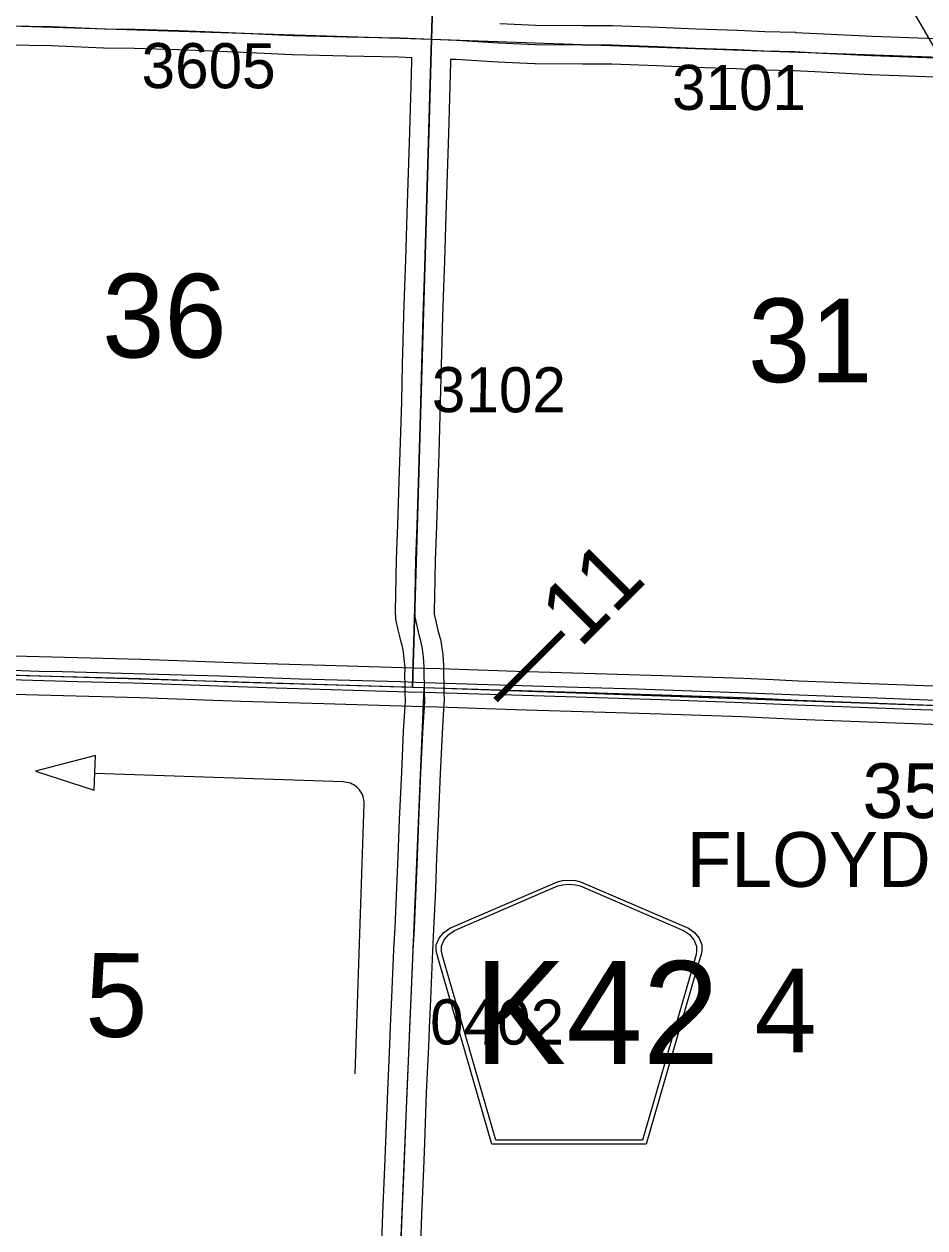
# Model space of a CAD drawing. Extents: x -157.2 to -99.3, y 12.2 to 46.2.
# Drawn here: x -139.201 to -137.802, y 34.143 to 36.013 of the extents above; entities that cross this region are included whole.
import ezdxf

# ---------------------------------------------------------------- set-up
doc = ezdxf.new("R2010")
doc.units = 0
for name, color, linetype in [('tdCoDirctArrow', 7, 'Continuous'), ('tdCoDivCarto', 7, 'Continuous'), ('tdCoPipe', 7, 'Continuous'), ('tdCoPriCL', 7, 'Continuous'), ('tdCoPriDiv', 7, 'Continuous'), ('tdCoSecRdNmbr', 7, 'Continuous'), ('tdCoSecRteBand', 7, 'Continuous'), ('tdCoSecRteCL', 7, 'Continuous'), ('tdCoSectLine', 7, 'Continuous'), ('tdCoSectLinePart', 7, 'Continuous'), ('tdCoSectNmbr', 7, 'Continuous'), ('tdCoShieldCoRteHrd', 7, 'Continuous'), ('tdCoStrucSecCoName', 7, 'Continuous'), ('tdCoStrucSecFHWANum', 7, 'Continuous'), ('tdCoSurfAsphalt', 7, 'Continuous'), ('tdCoSurfGravel', 7, 'Continuous'), ('tdCoTwpBndryShd', 7, 'Continuous'), ('tdStHwyPriRefPost1', 7, 'Continuous')]:
    doc.layers.add(name, color=color, linetype=linetype)

msp = doc.modelspace()

# ---------------------------------------------------------------- linework, layer by layer
at = {"layer": 'tdCoDirctArrow'}
msp.add_lwpolyline([(-139.0904, 34.8771), (-139.1836, 34.8528), (-139.0926, 34.8232)], close=True, dxfattribs=at)
msp.add_lwpolyline([(-138.687, 34.3829), (-138.6731, 34.8021), (-138.6732, 34.8057), (-138.6735, 34.8079), (-138.674, 34.8108), (-138.6749, 34.8136), (-138.6759, 34.8163), (-138.6772, 34.8189), (-138.6787, 34.8214), (-138.6805, 34.8237), (-138.6824, 34.8259), (-138.6845, 34.8279), (-138.6868, 34.8297), (-138.6893, 34.8313), (-138.6918, 34.8327), (-138.6945, 34.8339), (-138.6973, 34.8348), (-138.7001, 34.8354), (-138.703, 34.8358), (-138.706, 34.836), (-139.0915, 34.8493)], dxfattribs=at)
at = {"layer": 'tdCoDivCarto'}
for points in [[(-140.0781, 35.0213), (-140.0173, 35.0191), (-139.891, 35.0167), (-139.7976, 35.0137), (-139.657, 35.008), (-139.603, 35.0068), (-139.4442, 35.0026), (-139.3399, 34.9989), (-139.2583, 34.9962), (-139.1184, 34.9918), (-139.0319, 34.99), (-138.8097, 34.9824), (-138.6045, 34.9762), (-138.5794, 34.9755), (-138.4099, 34.9705), (-138.2119, 34.9639), (-138.0985, 34.9602), (-138.0008, 34.956), (-137.9039, 34.952), (-137.8087, 34.9486), (-137.7236, 34.9461), (-137.6053, 34.9419), (-137.5633, 34.9404)], [(-140.0781, 35.0213), (-140.0173, 35.0191), (-139.891, 35.0167), (-139.7976, 35.0137), (-139.657, 35.008), (-139.603, 35.0068), (-139.4442, 35.0026), (-139.3399, 34.9989), (-139.2583, 34.9962), (-139.1184, 34.9918), (-139.0319, 34.99), (-138.8097, 34.9824), (-138.6045, 34.9762), (-138.5794, 34.9755), (-138.4099, 34.9705), (-138.2119, 34.9639), (-138.0985, 34.9602), (-138.0008, 34.956), (-137.9039, 34.952), (-137.8087, 34.9486), (-137.7236, 34.9461), (-137.6053, 34.9419), (-137.5633, 34.9404)], [(-138.5798, 34.9902), (-138.6174, 34.9914), (-138.7738, 34.9958), (-138.8966, 35.0003), (-138.9755, 35.0022), (-139.1425, 35.0069), (-139.1785, 35.0077), (-139.2621, 35.0106), (-139.3541, 35.0143), (-139.4517, 35.0175), (-139.5797, 35.021), (-139.6023, 35.0216), (-139.7338, 35.0254), (-139.8769, 35.0308), (-140.0527, 35.0355), (-140.0777, 35.0362)], [(-138.5798, 34.9902), (-138.6174, 34.9914), (-138.7738, 34.9958), (-138.8966, 35.0003), (-138.9755, 35.0022), (-139.1425, 35.0069), (-139.1785, 35.0077), (-139.2621, 35.0106), (-139.3541, 35.0143), (-139.4517, 35.0175), (-139.5797, 35.021), (-139.6023, 35.0216), (-139.7338, 35.0254), (-139.8769, 35.0308), (-140.0527, 35.0355), (-140.0777, 35.0362)], [(-138.5796, 34.9902), (-138.5798, 34.9902)], [(-138.5796, 34.9902), (-138.5798, 34.9902)], [(-138.4619, 34.9863), (-138.4811, 34.9869), (-138.5796, 34.9902)], [(-138.4619, 34.9863), (-138.4811, 34.9869), (-138.5796, 34.9902)], [(-138.4283, 34.9853), (-138.4619, 34.9863)], [(-138.4283, 34.9853), (-138.4619, 34.9863)], [(-137.5623, 34.9546), (-137.6017, 34.9561), (-137.6917, 34.9591), (-137.798, 34.963), (-137.8764, 34.9662), (-137.9975, 34.9707), (-138.0766, 34.9741), (-138.1787, 34.9778), (-138.249, 34.98), (-138.3775, 34.9837), (-138.4283, 34.9853)], [(-137.5623, 34.9546), (-137.6017, 34.9561), (-137.6917, 34.9591), (-137.798, 34.963), (-137.8764, 34.9662), (-137.9975, 34.9707), (-138.0766, 34.9741), (-138.1787, 34.9778), (-138.249, 34.98), (-138.3775, 34.9837), (-138.4283, 34.9853)]]:
    msp.add_lwpolyline(points, dxfattribs=at)
at = {"layer": 'tdCoPipe'}
msp.add_lwpolyline([(-139.4195, 38.0502), (-138.4476, 37.1467), (-138.0241, 36.3829), (-137.6791, 35.7892), (-137.4645, 35.7961), (-137.3534, 35.3976)], dxfattribs=at)
at = {"layer": 'tdCoPriCL'}
msp.add_lwpolyline([(-139.2583, 35.003), (-139.0208, 34.9969), (-138.8633, 34.9912), (-138.7349, 34.9876), (-138.6787, 34.9859), (-138.5805, 34.9825), (-138.4625, 34.979), (-138.4289, 34.9779), (-138.211, 34.9714), (-138.085, 34.9672), (-138.0393, 34.9649), (-137.9996, 34.963), (-137.8886, 34.9591), (-137.8047, 34.956), (-137.7344, 34.9533)], dxfattribs=at)
at = {"layer": 'tdCoPriDiv'}
for points in [[(-139.2573, 35.033), (-139.0199, 35.0269), (-138.8623, 35.0212), (-138.734, 35.0175), (-138.5788, 35.0129), (-138.5558, 35.012), (-138.4367, 35.0081), (-138.21, 35.0014), (-138.0838, 34.9971), (-138.0378, 34.9949), (-137.9983, 34.993), (-137.8875, 34.989), (-137.8035, 34.9859), (-137.7333, 34.9832)], [(-137.7354, 34.9233), (-137.8058, 34.926), (-137.8897, 34.9291), (-138.0008, 34.933), (-138.0863, 34.9372), (-138.2119, 34.9414), (-138.4386, 34.9482), (-138.558, 34.952), (-138.5809, 34.9529), (-138.7358, 34.9576), (-138.8642, 34.9612), (-139.0217, 34.9669), (-139.2593, 34.973)]]:
    msp.add_lwpolyline(points, dxfattribs=at)
at = {"layer": 'tdCoSecRteBand'}
for points in [[(-138.4623, 36.0141), (-138.4064, 36.0115), (-138.3338, 36.011), (-138.2881, 36.011), (-138.2875, 36.011), (-138.287, 36.011), (-138.2162, 36.0085), (-138.2161, 36.0085), (-138.2159, 36.0085), (-138.1576, 36.0058), (-138.093, 36.0036), (-138.0928, 36.0036), (-138.0926, 36.0036), (-138.051, 36.0016), (-138.0039, 36.0004), (-138.0035, 36.0004), (-138.0031, 36.0003), (-137.9702, 35.9986), (-137.8838, 35.9944), (-137.7844, 35.9905)], [(-138.6457, 34.1208), (-138.6442, 34.1657), (-138.6442, 34.1659), (-138.6442, 34.1661), (-138.641, 34.2375), (-138.6395, 34.2773), (-138.6395, 34.2773), (-138.6395, 34.2773), (-138.6365, 34.3562), (-138.6365, 34.3563), (-138.6365, 34.3565), (-138.6333, 34.4276), (-138.6324, 34.4563), (-138.6323, 34.4565), (-138.6323, 34.4567), (-138.6301, 34.5013), (-138.6269, 34.5759), (-138.6269, 34.576), (-138.6269, 34.5761), (-138.6252, 34.6098), (-138.6222, 34.6723), (-138.6205, 34.7207), (-138.6205, 34.7207), (-138.6205, 34.7208), (-138.6183, 34.777), (-138.6183, 34.7771), (-138.6183, 34.7772), (-138.6148, 34.8514), (-138.612, 34.9142), (-138.612, 34.9144), (-138.612, 34.9147), (-138.6091, 34.9616), (-138.6093, 34.975), (-138.6095, 34.9819), (-138.6096, 34.9896), (-138.6098, 34.999), (-138.6098, 34.9993), (-138.6098, 34.9997), (-138.6097, 35.0137), (-138.6108, 35.0271), (-138.6123, 35.0383), (-138.6137, 35.0462), (-138.6165, 35.0568), (-138.6166, 35.0572), (-138.6168, 35.0576), (-138.6207, 35.0742), (-138.6208, 35.0745), (-138.6209, 35.0749), (-138.6233, 35.0865), (-138.6238, 35.0887), (-138.6239, 35.091), (-138.6244, 35.0999), (-138.6245, 35.1011), (-138.6245, 35.1022), (-138.624, 35.1259), (-138.624, 35.1259), (-138.624, 35.1259), (-138.6227, 35.1817), (-138.6227, 35.1818), (-138.6227, 35.182), (-138.621, 35.2352), (-138.6183, 35.3193), (-138.6183, 35.3194), (-138.6183, 35.3194), (-138.6173, 35.3477), (-138.6148, 35.427), (-138.6134, 35.4851), (-138.6134, 35.4851), (-138.6134, 35.4851), (-138.6124, 35.5208), (-138.6116, 35.5606), (-138.6116, 35.5609), (-138.6116, 35.5612), (-138.6099, 35.606), (-138.6084, 35.6471), (-138.6062, 35.7188), (-138.6062, 35.7188), (-138.6037, 35.7982), (-138.6037, 35.7982), (-138.6037, 35.7982), (-138.6023, 35.8453), (-138.6023, 35.8453), (-138.6023, 35.8453), (-138.6005, 35.8997), (-138.5991, 35.9549), (-138.5989, 35.9604), (-138.5989, 35.9608), (-138.6194, 35.9616), (-138.7007, 35.9631), (-138.7008, 35.9631), (-138.7009, 35.9631), (-138.7845, 35.9653), (-138.7849, 35.9653), (-138.7852, 35.9653), (-138.861, 35.969), (-138.9215, 35.9715), (-138.9619, 35.973), (-139.0302, 35.9754), (-139.0769, 35.9756), (-139.0775, 35.9756), (-139.0781, 35.9757), (-139.1593, 35.9794), (-139.2262, 35.9806)], [(-137.7862, 35.9305), (-137.8863, 35.9345), (-137.8864, 35.9345), (-137.8866, 35.9345), (-137.9731, 35.9387), (-137.9732, 35.9387), (-137.9732, 35.9387), (-138.0059, 35.9404), (-138.0528, 35.9416), (-138.0532, 35.9416), (-138.0535, 35.9416), (-138.0952, 35.9436), (-138.1599, 35.9458), (-138.16, 35.9458), (-138.1602, 35.9458), (-138.2185, 35.9485), (-138.2886, 35.951), (-138.3339, 35.951), (-138.334, 35.951), (-138.3341, 35.951), (-138.4074, 35.9515), (-138.408, 35.9515), (-138.4086, 35.9515), (-138.4653, 35.9542), (-138.4654, 35.9542), (-138.4656, 35.9542), (-138.531, 35.9579), (-138.539, 35.9583), (-138.5391, 35.9534), (-138.5391, 35.9533), (-138.5391, 35.9533), (-138.5406, 35.8981), (-138.5406, 35.898), (-138.5406, 35.8979), (-138.5423, 35.8434), (-138.5438, 35.7963), (-138.5462, 35.7169), (-138.5485, 35.6452), (-138.5485, 35.6451), (-138.5485, 35.645), (-138.5499, 35.6038), (-138.5499, 35.6038), (-138.5499, 35.6038), (-138.5517, 35.5592), (-138.5524, 35.5195), (-138.5524, 35.5194), (-138.5524, 35.5193), (-138.5534, 35.4835), (-138.5549, 35.4254), (-138.5549, 35.4253), (-138.5549, 35.4252), (-138.5573, 35.3458), (-138.5573, 35.3457), (-138.5573, 35.3457), (-138.5583, 35.3174), (-138.561, 35.2333), (-138.561, 35.2333), (-138.561, 35.2333), (-138.5628, 35.1802), (-138.564, 35.1246), (-138.5645, 35.1021), (-138.5642, 35.0967), (-138.5623, 35.0877), (-138.5585, 35.072), (-138.5554, 35.0606), (-138.5551, 35.0593), (-138.5548, 35.0579), (-138.5531, 35.0481), (-138.553, 35.0475), (-138.5529, 35.047), (-138.5512, 35.0344), (-138.5511, 35.0335), (-138.551, 35.0327), (-138.5498, 35.0172), (-138.5497, 35.0159), (-138.5497, 35.0146), (-138.5498, 34.9997), (-138.5496, 34.9907), (-138.5495, 34.983), (-138.5494, 34.976), (-138.5491, 34.9614), (-138.5491, 34.9603), (-138.5492, 34.9591), (-138.5521, 34.9112), (-138.5549, 34.8487), (-138.5549, 34.8487), (-138.5549, 34.8487), (-138.5583, 34.7745), (-138.5606, 34.7185), (-138.5623, 34.6699), (-138.5623, 34.6698), (-138.5623, 34.6696), (-138.5652, 34.607), (-138.5653, 34.6069), (-138.5653, 34.6068), (-138.567, 34.5732), (-138.5702, 34.4986), (-138.5702, 34.4985), (-138.5702, 34.4984), (-138.5724, 34.454), (-138.5734, 34.4254), (-138.5734, 34.4252), (-138.5734, 34.425), (-138.5766, 34.3539), (-138.5795, 34.2751), (-138.581, 34.2351), (-138.581, 34.235), (-138.581, 34.2349), (-138.5842, 34.1636), (-138.5857, 34.1186)]]:
    msp.add_lwpolyline(points, dxfattribs=at)
at = {"layer": 'tdCoSecRteCL'}
for points in [[(-138.5682, 35.9896), (-138.5678, 36.0039), (-138.5656, 36.0762)], [(-139.2271, 36.0106), (-139.1583, 36.0093), (-139.0767, 36.0056), (-139.0296, 36.0054), (-138.9608, 36.0029), (-138.9204, 36.0015), (-138.8597, 35.999), (-138.7837, 35.9953), (-138.7001, 35.9931), (-138.6185, 35.9916), (-138.5682, 35.9896)], [(-138.6157, 34.1196), (-138.6142, 34.1647), (-138.611, 34.2362), (-138.6095, 34.2762), (-138.6066, 34.3551), (-138.6034, 34.4264), (-138.6024, 34.4552), (-138.6001, 34.4999), (-138.5969, 34.5746), (-138.5952, 34.6084), (-138.5923, 34.671), (-138.5905, 34.7196), (-138.5883, 34.7758), (-138.5849, 34.85), (-138.5821, 34.9128), (-138.5791, 34.9609), (-138.5794, 34.9755), (-138.5795, 34.9825), (-138.5796, 34.9902), (-138.5798, 34.9995), (-138.5797, 35.0148), (-138.5809, 35.0303), (-138.5826, 35.0429), (-138.5844, 35.0528), (-138.5876, 35.0646), (-138.5915, 35.0811), (-138.594, 35.0927), (-138.5945, 35.1016), (-138.594, 35.1253), (-138.5928, 35.181), (-138.591, 35.2343), (-138.5883, 35.3184), (-138.5873, 35.3467), (-138.5849, 35.4261), (-138.5834, 35.4843), (-138.5824, 35.5201), (-138.5817, 35.56), (-138.5799, 35.6049), (-138.5784, 35.6461), (-138.5762, 35.7179), (-138.5738, 35.7973), (-138.5723, 35.8444), (-138.5706, 35.8989), (-138.5691, 35.9541), (-138.5682, 35.9896)], [(-138.5682, 35.9896), (-138.5295, 35.9879), (-138.4639, 35.9842), (-138.4072, 35.9815), (-138.3339, 35.981), (-138.2881, 35.981), (-138.2173, 35.9785), (-138.1588, 35.9758), (-138.094, 35.9736), (-138.0521, 35.9716), (-138.0047, 35.9704), (-137.9717, 35.9687), (-137.8851, 35.9645), (-137.785, 35.9605), (-137.7108, 35.9605), (-137.677, 35.9595), (-137.6348, 35.9576), (-137.5879, 35.9546), (-137.5288, 35.9531)]]:
    msp.add_lwpolyline(points, dxfattribs=at)
at = {"layer": 'tdCoSectLine'}
for points in [[(-138.5686, 35.9896), (-138.5381, 36.9863)], [(-139.5655, 36.0211), (-138.5686, 35.9896)], [(-138.5981, 34.9835), (-138.5686, 35.9896)], [(-138.5686, 35.9896), (-137.5292, 35.9531)], [(-139.5834, 35.0133), (-138.5981, 34.9835)], [(-138.5981, 34.9835), (-138.5799, 34.9829)], [(-138.6234, 33.9456), (-138.5799, 34.9829)], [(-138.5799, 34.9829), (-137.5696, 34.9474)]]:
    msp.add_lwpolyline(points, dxfattribs=at)
at = {"layer": 'tdCoSectLinePart'}
for points in [[(-139.5731, 35.013), (-138.6105, 34.9838)], [(-138.5505, 34.9819), (-137.5932, 34.9482)]]:
    msp.add_lwpolyline(points, dxfattribs=at)
at = {"layer": 'tdCoShieldCoRteHrd'}
for points in [[(-138.4746, 34.2735), (-138.5565, 34.5564), (-138.5604, 34.5696), (-138.5611, 34.5755), (-138.5611, 34.5833), (-138.5569, 34.5936), (-138.5496, 34.6021), (-138.54, 34.6088), (-138.3728, 34.6811), (-138.3653, 34.6828), (-138.3548, 34.6837), (-138.3444, 34.6828), (-138.3369, 34.6811), (-138.1696, 34.6088), (-138.16, 34.6021), (-138.1528, 34.5936), (-138.1485, 34.5833), (-138.1485, 34.5755), (-138.1493, 34.5696), (-138.1531, 34.5564), (-138.2351, 34.2735)], [(-138.4687, 34.2799), (-138.5485, 34.5551), (-138.5522, 34.5678), (-138.5529, 34.5734), (-138.5529, 34.5809), (-138.5488, 34.5908), (-138.5418, 34.599), (-138.5326, 34.6054), (-138.3721, 34.6748), (-138.3648, 34.6764), (-138.3548, 34.6773), (-138.3448, 34.6764), (-138.3376, 34.6748), (-138.177, 34.6054), (-138.1678, 34.599), (-138.1609, 34.5908), (-138.1568, 34.5809), (-138.1568, 34.5734), (-138.1575, 34.5678), (-138.1612, 34.5551), (-138.2409, 34.2799)]]:
    msp.add_lwpolyline(points, close=True, dxfattribs=at)
at = {"layer": 'tdCoSurfAsphalt'}
for points in [[(-139.2271, 36.0106), (-139.1583, 36.0093), (-139.0767, 36.0056), (-139.0296, 36.0054), (-138.9608, 36.0029), (-138.9204, 36.0015), (-138.8597, 35.999), (-138.7837, 35.9953), (-138.7001, 35.9931), (-138.6185, 35.9916), (-138.5682, 35.9896), (-138.5295, 35.9879), (-138.4639, 35.9842), (-138.4072, 35.9815), (-138.3339, 35.981), (-138.2881, 35.981), (-138.2173, 35.9785), (-138.1588, 35.9758), (-138.094, 35.9736), (-138.0521, 35.9716), (-138.0047, 35.9704), (-137.9717, 35.9687), (-137.8851, 35.9645), (-137.785, 35.9605)], [(-138.6157, 34.1196), (-138.6142, 34.1647), (-138.611, 34.2362), (-138.6095, 34.2762), (-138.6066, 34.3551), (-138.6034, 34.4264), (-138.6024, 34.4552), (-138.6001, 34.4999), (-138.5969, 34.5746), (-138.5952, 34.6084), (-138.5923, 34.671), (-138.5905, 34.7196), (-138.5883, 34.7758), (-138.5849, 34.85), (-138.5821, 34.9128), (-138.5791, 34.9609), (-138.5794, 34.9755), (-138.5795, 34.9825)]]:
    msp.add_lwpolyline(points, dxfattribs=at)
at = {"layer": 'tdCoSurfGravel'}
msp.add_line((-138.5795, 34.9825), (-138.5796, 34.9902), dxfattribs=at)
msp.add_lwpolyline([(-138.5796, 34.9902), (-138.5798, 34.9995), (-138.5797, 35.0148), (-138.5809, 35.0303), (-138.5826, 35.0429), (-138.5844, 35.0528), (-138.5876, 35.0646), (-138.5915, 35.0811), (-138.594, 35.0927), (-138.5945, 35.1016), (-138.594, 35.1253), (-138.5928, 35.181), (-138.591, 35.2343), (-138.5883, 35.3184), (-138.5873, 35.3467), (-138.5849, 35.4261), (-138.5834, 35.4843), (-138.5824, 35.5201), (-138.5817, 35.56), (-138.5799, 35.6049), (-138.5784, 35.6461), (-138.5762, 35.7179), (-138.5738, 35.7973), (-138.5723, 35.8444), (-138.5706, 35.8989), (-138.5691, 35.9541), (-138.5682, 35.9896), (-138.5678, 36.0039), (-138.5656, 36.0762)], dxfattribs=at)
at = {"layer": 'tdCoTwpBndryShd'}
for points in [[(-138.4166, 40.9377), (-138.4408, 39.98), (-138.4788, 38.9821), (-138.5068, 37.9865), (-138.5381, 36.9863), (-138.5686, 35.9896), (-138.5981, 34.9835)], [(-141.5855, 35.079), (-140.6073, 35.0425), (-140.5574, 35.0411), (-139.6031, 35.0138), (-139.5834, 35.0133), (-138.5981, 34.9835), (-138.5799, 34.9829), (-137.5696, 34.9474), (-137.5633, 34.9472), (-136.5516, 34.9124), (-135.5746, 34.8774), (-134.5827, 34.8376), (-134.559, 34.8366), (-133.6455, 34.8058)]]:
    msp.add_lwpolyline(points, dxfattribs=at)

# ---------------------------------------------------------------- texts
at = {"layer": 'tdCoSecRdNmbr'}
for s, rotation, p in [('3605', 359.894, (-139.019, 35.9137)), ('3101', 359.8946, (-138.195, 35.8799)), ('3102', 359.8943, (-138.5681, 35.4104)), ('0402', 359.8944, (-138.5708, 34.4284))]:
    msp.add_text(s, height=0.07, rotation=rotation, dxfattribs=at).set_placement(p)
at = {"layer": 'tdCoSectNmbr'}
for s, rotation, p in [('36', 359.8939, (-139.0802, 35.4954)), ('31', 359.8947, (-138.077, 35.4571)), ('5', 359.8939, (-139.1065, 34.4402)), ('4', 359.8947, (-138.0669, 34.416))]:
    msp.add_text(s, height=0.13, rotation=rotation, dxfattribs=at).set_placement(p)
at = {"layer": 'tdCoShieldCoRteHrd'}
msp.add_text('K42', height=0.16, dxfattribs=at).set_placement((-138.5023, 34.3978))
at = {"layer": 'tdCoStrucSecCoName'}
msp.add_text('FLOYD G-22-1', height=0.085, dxfattribs=at).set_placement((-138.172, 34.6731))
at = {"layer": 'tdCoStrucSecFHWANum'}
msp.add_text('353941', height=0.085, dxfattribs=at).set_placement((-137.899, 34.7799))
at = {"layer": 'tdStHwyPriRefPost1'}
msp.add_text('‒‒11', height=0.1, rotation=45, dxfattribs=at).set_placement((-138.4429, 34.9372))

doc.saveas('drawing.dxf')
